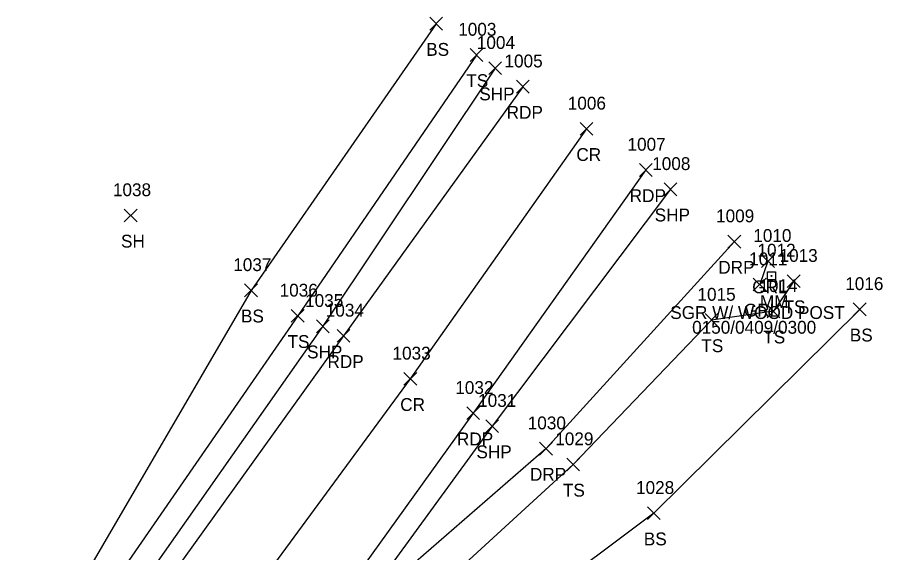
# Model space of a CAD drawing. Extents: x 1520648 to 1523413, y 732854 to 735518.
# Drawn here: x 1522789.8 to 1522924.7, y 734747.8 to 734831.2 of the extents above; entities that cross this region are included whole.
import ezdxf

# ---------------------------------------------------------------- set-up
doc = ezdxf.new("R2010")
doc.units = 0
for name, color, linetype in [('L_A', 7, 'Continuous'), ('L_I', 7, 'Continuous'), ('L_TIC', 7, 'Continuous'), ('LELB', 7, 'Continuous'), ('P_A', 7, 'Continuous'), ('P_I', 7, 'Continuous'), ('P_TIC', 7, 'Continuous'), ('PET', 7, 'Continuous'), ('PRC', 7, 'Continuous'), ('PSP', 7, 'Continuous'), ('R_A', 7, 'Continuous'), ('R_C', 7, 'Continuous'), ('R_I', 7, 'Continuous'), ('R_TIC', 7, 'Continuous'), ('RDP', 7, 'Continuous'), ('RGR', 7, 'Continuous'), ('S_A', 7, 'Continuous'), ('S_C', 7, 'Continuous'), ('S_I', 7, 'Continuous'), ('SRM', 7, 'Continuous')]:
    doc.layers.add(name, color=color, linetype=linetype)

msp = doc.modelspace()

# ---------------------------------------------------------------- linework, layer by layer
at = {"layer": 'L_TIC'}
for points in [[(1522854.1, 734829.16), (1522856.1, 734831.16)], [(1522856.1, 734829.16), (1522854.1, 734831.16)], [(1522860.38, 734824.29), (1522862.38, 734826.29)], [(1522862.38, 734824.29), (1522860.38, 734826.29)], [(1522806.49, 734799.31), (1522808.49, 734801.31)], [(1522808.49, 734799.31), (1522806.49, 734801.31)], [(1522909.81, 734789.08), (1522911.81, 734791.08)], [(1522911.81, 734789.08), (1522909.81, 734791.08)], [(1522825.24, 734787.65), (1522827.24, 734789.65)], [(1522827.24, 734787.65), (1522825.24, 734789.65)], [(1522832.52, 734783.68), (1522834.52, 734785.68)], [(1522834.52, 734783.68), (1522832.52, 734785.68)], [(1522906.66, 734784.39), (1522908.66, 734786.39)], [(1522908.66, 734784.39), (1522906.66, 734786.39)], [(1522920.1, 734784.69), (1522922.1, 734786.69)], [(1522922.1, 734784.69), (1522920.1, 734786.69)], [(1522897.01, 734783.03), (1522899.01, 734785.03)], [(1522899.01, 734783.03), (1522897.01, 734785.03)], [(1522875.43, 734760.54), (1522877.43, 734762.54)], [(1522877.43, 734760.54), (1522875.43, 734762.54)], [(1522888.01, 734752.95), (1522890.01, 734754.95)], [(1522890.01, 734752.95), (1522888.01, 734754.95)]]:
    msp.add_lwpolyline(points, dxfattribs=at)
at = {"layer": 'LELB'}
for points in [[(1522855.1, 734830.16), (1522826.24, 734788.65), (1522795.28, 734735.47), (1522774.39, 734704.01), (1522748.32, 734671.46), (1522720.6, 734629.79), (1522692.36, 734589.33), (1522661.51, 734546.14), (1522629.11, 734507.98), (1522627.63, 734508.21), (1522631.88, 734521.21)], [(1522861.38, 734825.29), (1522833.52, 734784.68), (1522798.27, 734733.65), (1522776.55, 734702.76), (1522751.5, 734669.07), (1522723.71, 734627.99), (1522694.34, 734587.49), (1522663.89, 734544.83), (1522637.49, 734508.77), (1522629.88, 734505.43), (1522625.31, 734507.86), (1522622.08, 734509.21)], [(1522910.81, 734790.08), (1522907.66, 734785.39), (1522898.01, 734784.03), (1522876.43, 734761.54), (1522846.54, 734734.13), (1522829.53, 734715.34), (1522829.98, 734708.17)], [(1522921.1, 734785.69), (1522889.01, 734753.95), (1522852.75, 734726.83), (1522844.46, 734714.37), (1522836.75, 734714.38), (1522833.72, 734709.88), (1522839.74, 734700.93)]]:
    msp.add_lwpolyline(points, dxfattribs=at)
at = {"layer": 'P_TIC'}
for points in [[(1522863.28, 734822.23), (1522865.28, 734824.23)], [(1522865.28, 734822.23), (1522863.28, 734824.23)], [(1522867.59, 734819.36), (1522869.59, 734821.36)], [(1522869.59, 734819.36), (1522867.59, 734821.36)], [(1522877.51, 734812.79), (1522879.51, 734814.79)], [(1522879.51, 734812.79), (1522877.51, 734814.79)], [(1522886.76, 734806.39), (1522888.76, 734808.39)], [(1522888.76, 734806.39), (1522886.76, 734808.39)], [(1522890.61, 734803.38), (1522892.61, 734805.38)], [(1522892.61, 734803.38), (1522890.61, 734805.38)], [(1522836.44, 734782.06), (1522838.44, 734784.06)], [(1522838.44, 734782.06), (1522836.44, 734784.06)], [(1522839.66, 734780.56), (1522841.66, 734782.56)], [(1522841.66, 734780.56), (1522839.66, 734782.56)], [(1522850.06, 734773.87), (1522852.06, 734775.87)], [(1522852.06, 734773.87), (1522850.06, 734775.87)], [(1522859.85, 734768.52), (1522861.85, 734770.52)], [(1522861.85, 734768.52), (1522859.85, 734770.52)], [(1522862.83, 734766.51), (1522864.83, 734768.51)], [(1522864.83, 734766.51), (1522862.83, 734768.51)]]:
    msp.add_lwpolyline(points, dxfattribs=at)
at = {"layer": 'PET'}
for points in [[(1522868.59, 734820.36), (1522840.66, 734781.56), (1522808.05, 734736.15), (1522781.8, 734699.35), (1522756.93, 734664.88), (1522728.19, 734624.99), (1522698.77, 734583.51), (1522668.99, 734541.94), (1522630.29, 734488.99), (1522594.44, 734439.3), (1522567.25, 734402.07), (1522538.71, 734362.22), (1522514.31, 734328.64), (1522482.43, 734284.06), (1522464.74, 734260.16), (1522432.63, 734216.53), (1522409.89, 734185.46), (1522384.8, 734151.86)], [(1522887.76, 734807.39), (1522860.85, 734769.52), (1522801.36, 734686.8), (1522776.05, 734652.1), (1522748.04, 734612.12), (1522718.66, 734571.41), (1522688.63, 734530.01), (1522649.15, 734475.23), (1522613.31, 734425.7), (1522584.29, 734385.79), (1522558.85, 734350.63), (1522533.2, 734315.44), (1522501.29, 734271.61), (1522483.1, 734246.38), (1522451.17, 734203.52), (1522426.47, 734169.3), (1522405.75, 734141.77), (1522378.63, 734104.64)]]:
    msp.add_lwpolyline(points, dxfattribs=at)
at = {"layer": 'PRC'}
msp.add_lwpolyline([(1522878.51, 734813.79), (1522851.06, 734774.87), (1522817.97, 734729.86), (1522791.97, 734693.14), (1522766.66, 734657.61), (1522738.9, 734618.17), (1522708.24, 734576.9), (1522678.84, 734535.68), (1522640.14, 734482.21), (1522604.52, 734432.45), (1522576.44, 734394.44), (1522548.3, 734356.14), (1522523.72, 734322.36), (1522491.79, 734277.99), (1522474.03, 734253.33), (1522442.17, 734210.31), (1522417.88, 734177.66), (1522396.73, 734148.57), (1522369.92, 734111.45)], dxfattribs=at)
at = {"layer": 'PSP'}
for points in [[(1522864.28, 734823.23), (1522837.44, 734783.06), (1522805.48, 734737.59), (1522779.45, 734700.71), (1522754.96, 734666.26), (1522726.27, 734626.48), (1522696.55, 734585.36), (1522666.29, 734543.52), (1522637.15, 734503.6), (1522619.94, 734478.45), (1522592.3, 734440.3), (1522565.28, 734403.71), (1522536.3, 734363.73), (1522513.91, 734332.75), (1522468.75, 734270.57), (1522462.45, 734261.84), (1522430.53, 734218.51), (1522407.44, 734186.96), (1522382.7, 734153.4)], [(1522891.61, 734804.38), (1522863.83, 734767.51), (1522842.38, 734738.09), (1522825.83, 734714.72), (1522803.35, 734683.95), (1522778.9, 734649.79), (1522750.84, 734610.4), (1522721.18, 734569.96), (1522691.62, 734528.08), (1522651.91, 734473.19), (1522616.71, 734423.72), (1522586.83, 734383.52), (1522561.92, 734348.87), (1522535.83, 734313.09), (1522504.54, 734270.39), (1522485.78, 734244.5), (1522453.37, 734201.19), (1522428.68, 734167.53), (1522408.2, 734139.28), (1522381.04, 734102.47)]]:
    msp.add_lwpolyline(points, dxfattribs=at)
at = {"layer": 'R_TIC'}
for points in [[(1522900.57, 734795.24), (1522902.57, 734797.24)], [(1522902.57, 734795.24), (1522900.57, 734797.24)], [(1522905.8, 734792.19), (1522907.8, 734794.19)], [(1522907.8, 734792.19), (1522905.8, 734794.19)], [(1522904.51, 734788.56), (1522906.51, 734790.56)], [(1522906.51, 734788.56), (1522904.51, 734790.56)], [(1522871.22, 734763.01), (1522873.22, 734765.01)], [(1522873.22, 734763.01), (1522871.22, 734765.01)]]:
    msp.add_lwpolyline(points, dxfattribs=at)
at = {"layer": 'RDP'}
msp.add_lwpolyline([(1522901.57, 734796.24), (1522872.22, 734764.01), (1522842.38, 734738.09)], dxfattribs=at)
at = {"layer": 'RGR'}
msp.add_lwpolyline([(1522906.8, 734793.19), (1522905.51, 734789.56)], dxfattribs=at)
at = {"layer": 'SRM'}
msp.add_lwpolyline([(1522906.74, 734791.53), (1522907.99, 734791.53), (1522907.99, 734790.28), (1522906.74, 734790.28)], close=True, dxfattribs=at)
msp.add_circle((1522907.36, 734790.9), 0.0833, dxfattribs=at)

# ---------------------------------------------------------------- texts
at = {"layer": 'L_A'}
for s, p in [('BS', (1522853.54, 734825.16)), ('TS', (1522859.79, 734820.29)), ('SH', (1522805.98, 734795.31)), ('TS', (1522909.22, 734785.08)), ('BS', (1522824.68, 734783.65)), ('TS', (1522831.93, 734779.68)), ('TS', (1522906.07, 734780.39)), ('BS', (1522919.55, 734780.69)), ('TS', (1522896.42, 734779.03)), ('TS', (1522874.84, 734756.54)), ('BS', (1522887.45, 734748.95))]:
    msp.add_text(s, height=2, dxfattribs=at).set_placement(p)
at = {"layer": 'L_I'}
for s, p in [('1003', (1522858.53, 734828.29)), ('1038', (1522804.72, 734803.31)), ('1013', (1522908.6, 734793.08)), ('1037', (1522823.47, 734791.65)), ('1036', (1522830.7, 734787.68)), ('1014', (1522905.45, 734788.39)), ('1016', (1522918.84, 734788.69)), ('1015', (1522895.81, 734787.03)), ('1029', (1522873.65, 734764.54)), ('1028', (1522886.24, 734756.95))]:
    msp.add_text(s, height=2, dxfattribs=at).set_placement(p)
at = {"layer": 'P_A'}
for s, p in [('SHP', (1522861.81, 734818.23)), ('RDP', (1522866.08, 734815.36)), ('CR', (1522876.94, 734808.79)), ('RDP', (1522885.25, 734802.39)), ('SHP', (1522889.15, 734799.38)), ('SHP', (1522834.98, 734778.06)), ('RDP', (1522838.15, 734776.56)), ('CR', (1522849.49, 734769.87)), ('RDP', (1522858.33, 734764.52)), ('SHP', (1522861.37, 734762.51))]:
    msp.add_text(s, height=2, dxfattribs=at).set_placement(p)
at = {"layer": 'P_I'}
for s, p in [('1004', (1522861.43, 734826.23)), ('1005', (1522865.74, 734823.36)), ('1006', (1522875.6, 734816.79)), ('1007', (1522884.91, 734810.39)), ('1008', (1522888.76, 734807.38)), ('1035', (1522834.67, 734786.06)), ('1034', (1522837.89, 734784.56)), ('1033', (1522848.29, 734777.87)), ('1032', (1522858.07, 734772.52)), ('1031', (1522861.63, 734770.51))]:
    msp.add_text(s, height=2, dxfattribs=at).set_placement(p)
at = {"layer": 'R_A'}
for s, p in [('DRP', (1522899.06, 734791.24)), ('GRL', (1522904.35, 734788.19)), ('GRL', (1522903.05, 734784.56)), ('DRP', (1522869.71, 734759.01))]:
    msp.add_text(s, height=2, dxfattribs=at).set_placement(p)
at = {"layer": 'R_C'}
msp.add_text('SGR W/ WOOD POST', height=2, dxfattribs=at).set_placement((1522891.57, 734784.19))
at = {"layer": 'R_I'}
for s, p in [('1009', (1522898.71, 734799.24)), ('1010', (1522904.51, 734796.19)), ('1011', (1522903.87, 734792.56)), ('1030', (1522869.36, 734767.01))]:
    msp.add_text(s, height=2, dxfattribs=at).set_placement(p)
at = {"layer": 'S_A'}
msp.add_text('MM', height=2, dxfattribs=at).set_placement((1522905.55, 734785.9))
at = {"layer": 'S_C'}
msp.add_text('0150/0409/0300', height=2, dxfattribs=at).set_placement((1522894.98, 734781.9))
at = {"layer": 'S_I'}
msp.add_text('1012', height=2, dxfattribs=at).set_placement((1522905.16, 734793.9))

doc.saveas('drawing.dxf')
